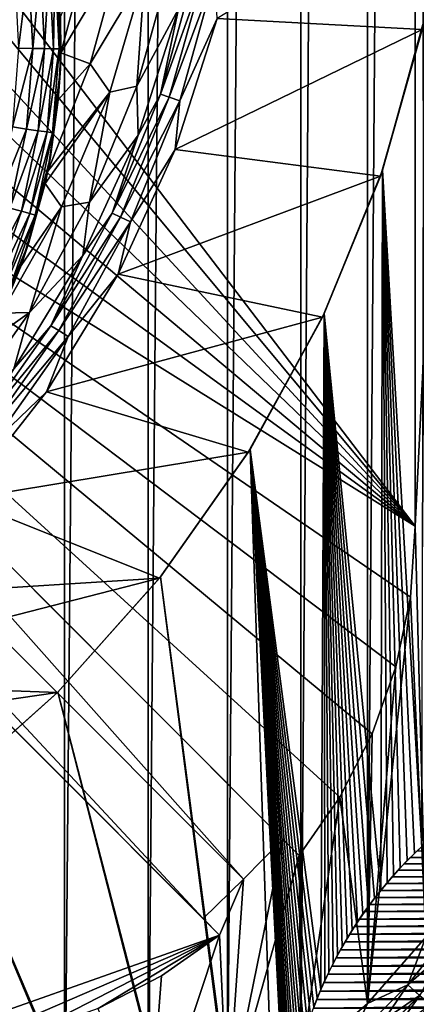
# Model space of a CAD drawing. Header units: metres. Extents: x -205 to 205, y -104 to 104.
# Tile 295 of 656: x -74.69 to -69.4, y -60.94 to -47.81. Entities that reach past the tile are written whole.
import ezdxf

# ---------------------------------------------------------------- set-up
doc = ezdxf.new("R2010")
doc.units = ezdxf.units.M
doc.layers.add('solid_01_2-CONSUMER_EHM_BOX_SW0001', color=7, linetype='CONTINUOUS')

msp = doc.modelspace()

# ---------------------------------------------------------------- linework, layer by layer
at = {"layer": 'solid_01_2-CONSUMER_EHM_BOX_SW0001'}
for points in [[(-200.010849, -74.958488), (-200.010773, 75.041512), (-0.010778, 75.04142)], [(-0.010849, -74.95858), (-200.010849, -74.958488), (-0.010778, 75.04142)], [(-75.250656, -63.485584, 75), (-74.082008, 63.333099, 75), (-75.237, 63.561695, 75)], [(-75.250656, -63.485584, 75), (-74.095612, -63.257236, 75), (-74.082008, 63.333099, 75)], [(-74.095612, -63.257236, 75), (-72.963776, 62.954468, 75), (-74.082008, 63.333099, 75)], [(-74.095612, -63.257236, 75), (-72.977303, -62.878845, 75), (-72.963776, 62.954468, 75)], [(-72.977303, -62.878845, 75), (-71.906097, 62.433506, 75), (-72.963776, 62.954468, 75)], [(-72.977303, -62.878845, 75), (-71.91951, -62.358109, 75), (-71.906097, 62.433506, 75)], [(-71.91951, -62.358109, 75), (-70.92572, 61.778858, 75), (-71.906097, 62.433506, 75)], [(-71.91951, -62.358109, 75), (-70.938995, -61.703674, 75), (-70.92572, 61.778858, 75)], [(-70.938995, -61.703674, 75), (-70.038704, 61.001064, 75), (-70.92572, 61.778858, 75)], [(-70.938995, -61.703674, 75), (-70.051804, -60.926071, 75), (-70.038704, 61.001064, 75)], [(-70.051804, -60.926071, 75), (-69.493141, 14.287043, 75), (-70.038704, 61.001064, 75)], [(-70.051804, -60.926071, 75), (-69.273949, -60.039104, 75), (-69.493141, 14.287043, 75)], [(-69.273949, -60.039104, 75), (-69.361191, 11.669121, 75), (-69.493141, 14.287043, 75)], [(-67.409035, -13.862173, 69), (-69.414856, -54.562202, 69), (-69.412422, -37.562202, 69)], [(-67.409035, -13.862173, 69), (-69.273949, -60.039108, 69), (-69.414856, -54.562202, 69)], [(-82.491119, -38.872196, 72), (-82.412422, -37.560341, 72), (-69.414856, -54.562202, 72)], [(-82.412422, -37.560341, 72), (-69.412422, -37.562202, 72), (-69.414856, -54.562202, 72)], [(-69.414856, -54.562202, 69), (-69.412422, -37.562202, 72), (-69.412422, -37.562202, 69)], [(-69.414856, -54.562202, 69), (-69.414856, -54.562202, 72), (-69.412422, -37.562202, 72)], [(-82.725563, -40.16473, 72), (-82.491119, -38.872196, 72), (-69.414856, -54.562202, 72)], [(-83.112625, -41.42065, 72), (-82.725563, -40.16473, 72), (-69.414856, -54.562202, 72)], [(-83.646706, -42.621449, 72), (-83.112625, -41.42065, 72), (-69.414856, -54.562202, 72)], [(-84.319855, -43.749496, 72), (-83.646706, -42.621449, 72), (-69.414856, -54.562202, 72)], [(-84.319855, -43.749496, 72), (-69.414856, -54.562202, 72), (-85.123055, -44.789696, 72)], [(-86.660248, -44.31287, 63.120499), (-72.24424, -59.793827, 69), (-81.338455, -50.697006, 65.42598)], [(-86.660248, -44.31287, 63.120499), (-71.707352, -59.27005, 69), (-72.24424, -59.793827, 69)], [(-86.660248, -44.31287, 63.120499), (-80.223465, -49.690689, 65.447258), (-71.707352, -59.27005, 69)], [(-69.479279, -55.508713, 72), (-85.123055, -44.789696, 72), (-69.414856, -54.562202, 72)], [(-70.420128, -58.175507, 72), (-70.963898, -58.952904, 72), (-85.123055, -44.789696, 72)], [(-85.123055, -44.789696, 69.5), (-85.123055, -44.789696, 72), (-70.963898, -58.952904, 72)], [(-69.986725, -57.332314, 72), (-70.420128, -58.175507, 72), (-85.123055, -44.789696, 72)], [(-69.670921, -56.437199, 72), (-69.986725, -57.332314, 72), (-85.123055, -44.789696, 72)], [(-69.479279, -55.508713, 72), (-69.670921, -56.437199, 72), (-85.123055, -44.789696, 72)], [(-80.223465, -49.690689, 65.447258), (-85.123055, -44.789696, 69.5), (-70.963898, -58.952904, 72)], [(-76.415863, -61.561199, 72), (-86.183868, -45.850204, 72), (-72.024712, -60.013412, 72)], [(-72.024712, -60.013412, 69), (-72.024712, -60.013412, 72), (-86.183868, -45.850204, 72)], [(-81.338455, -50.697006, 65.42598), (-72.24424, -59.793827, 69), (-86.183868, -45.850204, 72)], [(-72.024712, -60.013412, 69), (-86.183868, -45.850204, 72), (-72.24424, -59.793827, 69)], [(-68.986992, -45.926579, 1.571667), (-72.057396, -47.795048, 1.571667), (-69.321632, -47.941845, 1.571667)], [(-74.148254, -47.767311, 3.379391), (-74.144295, -48.253464, 3.325749), (-73.729187, -46.712257, 3.325905)], [(-73.729187, -46.712257, 3.325905), (-74.144295, -48.253464, 3.325749), (-73.343399, -46.91251, 3.113388)], [(-74.144295, -48.253464, 3.325749), (-73.7519, -48.399883, 3.113388), (-73.343399, -46.91251, 3.113388)], [(-73.343399, -46.91251, 3.113388), (-73.7519, -48.399883, 3.113388), (-73.0233, -47.184753, 2.826262)], [(-74.416855, -47.102428, 13.123123), (-74.574257, -47.120609, 13.281679), (-74.519745, -48.195766, 13.281711)], [(-74.361313, -48.197926, 13.123163), (-74.416855, -47.102428, 13.123123), (-74.519745, -48.195766, 13.281711)], [(-74.2985, -47.088753, 12.933259), (-74.416855, -47.102428, 13.123123), (-74.361313, -48.197926, 13.123163)], [(-74.242165, -48.199551, 12.933305), (-74.2985, -47.088753, 12.933259), (-74.361313, -48.197926, 13.123163)], [(-74.242165, -48.199551, 12.933305), (-74.225128, -47.080276, 12.721626), (-74.2985, -47.088753, 12.933259)], [(-74.242165, -48.199551, 12.933305), (-74.168297, -48.200558, 12.721676), (-74.225128, -47.080276, 12.721626)], [(-74.178429, -47.290707, 12.5), (-74.225128, -47.080276, 12.721626), (-74.168297, -48.200558, 12.721676)], [(-73.130844, -48.696159, 2.474663), (-72.681648, -47.084831, 2.474663), (-73.0233, -47.184753, 2.826262)], [(-72.572868, -47.665588, 2.071429), (-72.681648, -47.084831, 2.474663), (-73.130844, -48.696159, 2.474663)], [(-74.574257, -47.120609, 13.281679), (-74.762779, -47.142391, 13.40096), (-74.709511, -48.19318, 13.400982)], [(-74.519745, -48.195766, 13.281711), (-74.574257, -47.120609, 13.281679), (-74.709511, -48.19318, 13.400982)], [(-73.7519, -48.399883, 3.113388), (-73.488785, -48.776608, 2.826262), (-73.0233, -47.184753, 2.826262)], [(-73.130844, -48.696159, 2.474663), (-73.0233, -47.184753, 2.826262), (-73.488785, -48.776608, 2.826262)], [(-72.354065, -47.156303, 1.911131), (-72.572868, -47.665588, 2.071429), (-72.813522, -48.80447, 1.911131)], [(-72.354065, -47.156303, 1.911131), (-72.813522, -48.80447, 1.911131), (-72.233383, -47.182632, 1.771182)], [(-72.813522, -48.80447, 1.911131), (-72.696625, -48.844372, 1.771182), (-72.233383, -47.182632, 1.771182)], [(-72.233383, -47.182632, 1.771182), (-72.696625, -48.844372, 1.771182), (-72.089386, -47.214046, 1.656628)], [(-72.696625, -48.844372, 1.771182), (-72.557152, -48.891979, 1.656628), (-72.089386, -47.214046, 1.656628)], [(-72.057396, -47.795048, 1.571667), (-72.089386, -47.214046, 1.656628), (-72.557152, -48.891979, 1.656628)], [(-74.151184, -48.4688, 12.5), (-74.148254, -47.767311, 3.379391), (-74.178429, -47.290707, 12.5)], [(-74.151184, -48.4688, 12.5), (-74.178429, -47.290707, 12.5), (-74.168297, -48.200558, 12.721676)], [(-74.151184, -48.4688, 12.5), (-74.144295, -48.253464, 3.325749), (-74.148254, -47.767311, 3.379391)], [(-73.113358, -49.349022, 2.071429), (-72.572868, -47.665588, 2.071429), (-73.130844, -48.696159, 2.474663)], [(-72.813522, -48.80447, 1.911131), (-72.572868, -47.665588, 2.071429), (-73.113358, -49.349022, 2.071429)], [(-72.619148, -49.543293, 1.571667), (-72.057396, -47.795048, 1.571667), (-72.557152, -48.891979, 1.656628)], [(-69.321632, -47.941845, 1.571667), (-72.057396, -47.795048, 1.571667), (-72.619148, -49.543293, 1.571667)], [(-69.297356, -47.828552, 1.5), (-69.8508, -49.81665, 1.5), (-69.326637, -58.832188, 1.5)], [(-69.321632, -47.941845, 1.571667), (-69.8508, -49.81665, 1.5), (-69.297356, -47.828552, 1.5)], [(-69.321632, -47.941845, 1.571667), (-72.619148, -49.543293, 1.571667), (-69.878036, -49.896206, 1.571667)], [(-69.321632, -47.941845, 1.571667), (-69.878036, -49.896206, 1.571667), (-69.8508, -49.81665, 1.5)], [(-74.519745, -48.195766, 13.281711), (-74.709511, -48.19318, 13.400982), (-74.791504, -49.242111, 13.401004)], [(-74.60363, -49.269024, 13.281742), (-74.519745, -48.195766, 13.281711), (-74.791504, -49.242111, 13.401004)], [(-74.361313, -48.197926, 13.123163), (-74.519745, -48.195766, 13.281711), (-74.60363, -49.269024, 13.281742)], [(-74.44677, -49.291496, 13.123202), (-74.361313, -48.197926, 13.123163), (-74.60363, -49.269024, 13.281742)], [(-74.242165, -48.199551, 12.933305), (-74.361313, -48.197926, 13.123163), (-74.44677, -49.291496, 13.123202)], [(-74.328812, -49.308395, 12.933351), (-74.242165, -48.199551, 12.933305), (-74.44677, -49.291496, 13.123202)], [(-74.328812, -49.308395, 12.933351), (-74.168297, -48.200558, 12.721676), (-74.242165, -48.199551, 12.933305)], [(-74.328812, -49.308395, 12.933351), (-74.255676, -49.318871, 12.721725), (-74.168297, -48.200558, 12.721676)], [(-74.151184, -48.4688, 12.5), (-74.168297, -48.200558, 12.721676), (-74.255676, -49.318871, 12.721725)], [(-74.144295, -48.253464, 3.325749), (-74.17907, -48.879528, 3.247192), (-73.7519, -48.399883, 3.113388)], [(-74.151184, -48.4688, 12.5), (-74.17907, -48.879528, 3.247192), (-74.144295, -48.253464, 3.325749)], [(-73.7519, -48.399883, 3.113388), (-74.318901, -49.829182, 3.112792), (-73.488785, -48.776608, 2.826262)], [(-74.17907, -48.879528, 3.247192), (-74.318901, -49.829182, 3.112792), (-73.7519, -48.399883, 3.113388)], [(-74.282486, -49.63987, 12.5), (-74.17907, -48.879528, 3.247192), (-74.151184, -48.4688, 12.5)], [(-74.282486, -49.63987, 12.5), (-74.151184, -48.4688, 12.5), (-74.255676, -49.318871, 12.721725)], [(-74.35479, -49.996815, 3.08778), (-74.134773, -50.304146, 2.826262), (-73.488785, -48.776608, 2.826262)], [(-74.318901, -49.829182, 3.112792), (-74.35479, -49.996815, 3.08778), (-73.488785, -48.776608, 2.826262)], [(-73.760597, -50.245861, 2.474663), (-73.488785, -48.776608, 2.826262), (-74.134773, -50.304146, 2.826262)], [(-73.760597, -50.245861, 2.474663), (-73.130844, -48.696159, 2.474663), (-73.488785, -48.776608, 2.826262)], [(-73.113358, -49.349022, 2.071429), (-73.130844, -48.696159, 2.474663), (-73.760597, -50.245861, 2.474663)], [(-72.813522, -48.80447, 1.911131), (-73.113358, -49.349022, 2.071429), (-73.457672, -50.389603, 1.911131)], [(-72.813522, -48.80447, 1.911131), (-73.457672, -50.389603, 1.911131), (-72.696625, -48.844372, 1.771182)], [(-74.282486, -49.63987, 12.5), (-74.318901, -49.829182, 3.112792), (-74.17907, -48.879528, 3.247192)], [(-73.457672, -50.389603, 1.911131), (-73.346077, -50.442554, 1.771182), (-72.696625, -48.844372, 1.771182)], [(-72.696625, -48.844372, 1.771182), (-73.346077, -50.442554, 1.771182), (-72.557152, -48.891979, 1.656628)], [(-73.346077, -50.442554, 1.771182), (-73.212929, -50.505733, 1.656628), (-72.557152, -48.891979, 1.656628)], [(-72.619148, -49.543293, 1.571667), (-72.557152, -48.891979, 1.656628), (-73.212929, -50.505733, 1.656628)], [(-74.60363, -49.269024, 13.281742), (-74.791504, -49.242111, 13.401004), (-75.007385, -50.271851, 13.401027)], [(-74.824509, -50.322647, 13.281775), (-74.60363, -49.269024, 13.281742), (-75.007385, -50.271851, 13.401027)], [(-74.44677, -49.291496, 13.123202), (-74.60363, -49.269024, 13.281742), (-74.824509, -50.322647, 13.281775)], [(-74.671829, -50.365059, 13.123242), (-74.44677, -49.291496, 13.123202), (-74.824509, -50.322647, 13.281775)], [(-74.328812, -49.308395, 12.933351), (-74.44677, -49.291496, 13.123202), (-74.671829, -50.365059, 13.123242)], [(-74.556999, -50.396954, 12.933396), (-74.328812, -49.308395, 12.933351), (-74.671829, -50.365059, 13.123242)], [(-74.556999, -50.396954, 12.933396), (-74.255676, -49.318871, 12.721725), (-74.328812, -49.308395, 12.933351)], [(-74.556999, -50.396954, 12.933396), (-74.485802, -50.416733, 12.721775), (-74.255676, -49.318871, 12.721725)], [(-74.282486, -49.63987, 12.5), (-74.255676, -49.318871, 12.721725), (-74.485802, -50.416733, 12.721775)], [(-73.84938, -50.956619, 2.071429), (-73.113358, -49.349022, 2.071429), (-73.760597, -50.245861, 2.474663)], [(-73.457672, -50.389603, 1.911131), (-73.113358, -49.349022, 2.071429), (-73.84938, -50.956619, 2.071429)], [(-73.378838, -51.203476, 1.571667), (-72.619148, -49.543293, 1.571667), (-73.212929, -50.505733, 1.656628)], [(-69.878036, -49.896206, 1.571667), (-72.619148, -49.543293, 1.571667), (-73.378838, -51.203476, 1.571667)], [(-80.223465, -49.690689, 65.447258), (-70.963898, -58.952904, 72), (-71.183426, -58.733318, 69)], [(-80.223465, -49.690689, 65.447258), (-71.183426, -58.733318, 69), (-71.707352, -59.27005, 69)], [(-74.569954, -50.782677, 12.5), (-74.318901, -49.829182, 3.112792), (-74.282486, -49.63987, 12.5)], [(-74.569954, -50.782677, 12.5), (-74.282486, -49.63987, 12.5), (-74.485802, -50.416733, 12.721775)], [(-74.569954, -50.782677, 12.5), (-74.35479, -49.996815, 3.08778), (-74.318901, -49.829182, 3.112792)], [(-69.8508, -49.81665, 1.5), (-70.628258, -51.729889, 1.5), (-69.875267, -59.419449, 1.5)], [(-69.878036, -49.896206, 1.571667), (-70.628258, -51.729889, 1.5), (-69.8508, -49.81665, 1.5)], [(-69.8508, -49.81665, 1.5), (-69.875267, -59.419449, 1.5), (-69.790703, -59.317566, 1.5)], [(-69.8508, -49.81665, 1.5), (-69.424866, -58.92532, 1.5), (-69.326637, -58.832188, 1.5)], [(-69.8508, -49.81665, 1.5), (-69.520409, -59.020645, 1.5), (-69.424866, -58.92532, 1.5)], [(-69.8508, -49.81665, 1.5), (-69.613251, -59.117943, 1.5), (-69.520409, -59.020645, 1.5)], [(-69.8508, -49.81665, 1.5), (-69.703354, -59.216988, 1.5), (-69.613251, -59.117943, 1.5)], [(-69.8508, -49.81665, 1.5), (-69.790703, -59.317566, 1.5), (-69.703354, -59.216988, 1.5)], [(-74.35479, -49.996815, 3.08778), (-74.67466, -51.086224, 2.921124), (-74.134773, -50.304146, 2.826262)], [(-74.569954, -50.782677, 12.5), (-74.67466, -51.086224, 2.921124), (-74.35479, -49.996815, 3.08778)], [(-69.878036, -49.896206, 1.571667), (-73.378838, -51.203476, 1.571667), (-70.651337, -51.778118, 1.571667)], [(-69.878036, -49.896206, 1.571667), (-70.651337, -51.778118, 1.571667), (-70.628258, -51.729889, 1.5)], [(-74.562721, -51.713776, 2.474663), (-73.760597, -50.245861, 2.474663), (-74.134773, -50.304146, 2.826262)], [(-73.84938, -50.956619, 2.071429), (-73.760597, -50.245861, 2.474663), (-74.562721, -51.713776, 2.474663)], [(-74.671829, -50.365059, 13.123242), (-74.824509, -50.322647, 13.281775), (-75.178741, -51.339218, 13.281806)], [(-75.032753, -51.400871, 13.123282), (-74.671829, -50.365059, 13.123242), (-75.178741, -51.339218, 13.281806)], [(-74.556999, -50.396954, 12.933396), (-74.671829, -50.365059, 13.123242), (-75.032753, -51.400871, 13.123282)], [(-74.922958, -51.447239, 12.933442), (-74.556999, -50.396954, 12.933396), (-75.032753, -51.400871, 13.123282)], [(-74.562721, -51.713776, 2.474663), (-74.134773, -50.304146, 2.826262), (-74.937164, -51.724857, 2.82534)], [(-74.67466, -51.086224, 2.921124), (-74.937164, -51.724857, 2.82534), (-74.134773, -50.304146, 2.826262)], [(-74.922958, -51.447239, 12.933442), (-74.485802, -50.416733, 12.721775), (-74.556999, -50.396954, 12.933396)], [(-73.457672, -50.389603, 1.911131), (-73.84938, -50.956619, 2.071429), (-74.278137, -51.891071, 1.911131)], [(-73.457672, -50.389603, 1.911131), (-74.278137, -51.891071, 1.911131), (-73.346077, -50.442554, 1.771182)], [(-74.922958, -51.447239, 12.933442), (-74.854874, -51.475994, 12.721825), (-74.485802, -50.416733, 12.721775)], [(-74.569954, -50.782677, 12.5), (-74.485802, -50.416733, 12.721775), (-74.854874, -51.475994, 12.721825)], [(-74.278137, -51.891071, 1.911131), (-74.173294, -51.956387, 1.771182), (-73.346077, -50.442554, 1.771182)], [(-73.346077, -50.442554, 1.771182), (-74.173294, -51.956387, 1.771182), (-73.212929, -50.505733, 1.656628)], [(-74.173294, -51.956387, 1.771182), (-74.04821, -52.034317, 1.656628), (-73.212929, -50.505733, 1.656628)], [(-73.378838, -51.203476, 1.571667), (-73.212929, -50.505733, 1.656628), (-74.04821, -52.034317, 1.656628)], [(-75.008369, -51.876492, 12.5), (-74.67466, -51.086224, 2.921124), (-74.569954, -50.782677, 12.5)], [(-75.008369, -51.876492, 12.5), (-74.569954, -50.782677, 12.5), (-74.854874, -51.475994, 12.721825)], [(-74.770561, -52.465759, 2.071429), (-73.84938, -50.956619, 2.071429), (-74.562721, -51.713776, 2.474663)], [(-74.278137, -51.891071, 1.911131), (-73.84938, -50.956619, 2.071429), (-74.770561, -52.465759, 2.071429)], [(-75.008369, -51.876492, 12.5), (-74.937164, -51.724857, 2.82534), (-74.67466, -51.086224, 2.921124)], [(-74.335983, -52.771114, 1.571667), (-73.378838, -51.203476, 1.571667), (-74.04821, -52.034317, 1.656628)], [(-70.651337, -51.778118, 1.571667), (-73.378838, -51.203476, 1.571667), (-74.335983, -52.771114, 1.571667)], [(-75.526779, -53.080799, 2.474663), (-74.562721, -51.713776, 2.474663), (-75.126839, -52.11338, 2.770169)], [(-74.770561, -52.465759, 2.071429), (-74.562721, -51.713776, 2.474663), (-75.526779, -53.080799, 2.474663)], [(-74.562721, -51.713776, 2.474663), (-74.937164, -51.724857, 2.82534), (-75.126839, -52.11338, 2.770169)], [(-70.651337, -51.778118, 1.571667), (-74.335983, -52.771114, 1.571667), (-71.643471, -53.577526, 1.571667)], [(-70.651337, -51.778118, 1.571667), (-71.643471, -53.577526, 1.571667), (-71.618385, -53.540554, 1.5)], [(-70.628258, -51.729889, 1.5), (-71.618385, -53.540554, 1.5), (-70.672844, -60.739025, 1.5)], [(-70.651337, -51.778118, 1.571667), (-71.618385, -53.540554, 1.5), (-70.628258, -51.729889, 1.5)], [(-70.628258, -51.729889, 1.5), (-70.672844, -60.739025, 1.5), (-70.6213, -60.623131, 1.5)], [(-70.628258, -51.729889, 1.5), (-69.957024, -59.522427, 1.5), (-69.875267, -59.419449, 1.5)], [(-70.628258, -51.729889, 1.5), (-70.03595, -59.626312, 1.5), (-69.957024, -59.522427, 1.5)], [(-70.628258, -51.729889, 1.5), (-70.112038, -59.731693, 1.5), (-70.03595, -59.626312, 1.5)], [(-70.628258, -51.729889, 1.5), (-70.18531, -59.838711, 1.5), (-70.112038, -59.731693, 1.5)], [(-70.628258, -51.729889, 1.5), (-70.255798, -59.947239, 1.5), (-70.18531, -59.838711, 1.5)], [(-70.628258, -51.729889, 1.5), (-70.323517, -60.057156, 1.5), (-70.255798, -59.947239, 1.5)], [(-70.628258, -51.729889, 1.5), (-70.388481, -60.168331, 1.5), (-70.323517, -60.057156, 1.5)], [(-70.628258, -51.729889, 1.5), (-70.450722, -60.28064, 1.5), (-70.388481, -60.168331, 1.5)], [(-70.628258, -51.729889, 1.5), (-70.510262, -60.393963, 1.5), (-70.450722, -60.28064, 1.5)], [(-70.628258, -51.729889, 1.5), (-70.567108, -60.508167, 1.5), (-70.510262, -60.393963, 1.5)], [(-70.628258, -51.729889, 1.5), (-70.6213, -60.623131, 1.5), (-70.567108, -60.508167, 1.5)], [(-74.278137, -51.891071, 1.911131), (-74.770561, -52.465759, 2.071429), (-75.264236, -53.289349, 1.911131)], [(-74.278137, -51.891071, 1.911131), (-75.264236, -53.289349, 1.911131), (-74.173294, -51.956387, 1.771182)], [(-75.264236, -53.289349, 1.911131), (-75.167511, -53.36618, 1.771182), (-74.173294, -51.956387, 1.771182)], [(-74.173294, -51.956387, 1.771182), (-75.167511, -53.36618, 1.771182), (-74.04821, -52.034317, 1.656628)], [(-75.167511, -53.36618, 1.771182), (-75.052109, -53.457848, 1.656628), (-74.04821, -52.034317, 1.656628)], [(-74.335983, -52.771114, 1.571667), (-74.04821, -52.034317, 1.656628), (-75.052109, -53.457848, 1.656628)], [(-75.46476, -54.205738, 1.571667), (-74.335983, -52.771114, 1.571667), (-75.052109, -53.457848, 1.656628)], [(-71.643471, -53.577526, 1.571667), (-74.335983, -52.771114, 1.571667), (-75.46476, -54.205738, 1.571667)], [(-71.618385, -53.540554, 1.5), (-72.813301, -55.236862, 1.5), (-71.128418, -68.087036, 1.5)], [(-71.643471, -53.577526, 1.571667), (-72.813301, -55.236862, 1.5), (-71.618385, -53.540554, 1.5)], [(-71.618385, -53.540554, 1.5), (-71.128418, -68.087036, 1.5), (-71.130287, -67.958549, 1.5)], [(-71.618385, -53.540554, 1.5), (-71.130287, -67.958549, 1.5), (-71.130287, -62.958546, 1.5)], [(-71.618385, -53.540554, 1.5), (-70.721741, -60.856216, 1.5), (-70.672844, -60.739025, 1.5)], [(-71.618385, -53.540554, 1.5), (-70.767967, -60.97459, 1.5), (-70.721741, -60.856216, 1.5)], [(-71.618385, -53.540554, 1.5), (-70.811501, -61.094009, 1.5), (-70.767967, -60.97459, 1.5)], [(-71.618385, -53.540554, 1.5), (-70.852303, -61.214344, 1.5), (-70.811501, -61.094009, 1.5)], [(-71.618385, -53.540554, 1.5), (-70.890358, -61.335468, 1.5), (-70.852303, -61.214344, 1.5)], [(-71.618385, -53.540554, 1.5), (-70.925636, -61.457241, 1.5), (-70.890358, -61.335468, 1.5)], [(-71.618385, -53.540554, 1.5), (-70.958115, -61.579544, 1.5), (-70.925636, -61.457241, 1.5)], [(-71.618385, -53.540554, 1.5), (-70.987762, -61.702236, 1.5), (-70.958115, -61.579544, 1.5)], [(-71.618385, -53.540554, 1.5), (-71.014565, -61.82523, 1.5), (-70.987762, -61.702236, 1.5)], [(-71.618385, -53.540554, 1.5), (-71.038567, -61.948761, 1.5), (-71.014565, -61.82523, 1.5)], [(-71.618385, -53.540554, 1.5), (-71.059792, -62.072887, 1.5), (-71.038567, -61.948761, 1.5)], [(-71.618385, -53.540554, 1.5), (-71.078217, -62.197617, 1.5), (-71.059792, -62.072887, 1.5)], [(-71.618385, -53.540554, 1.5), (-71.093864, -62.322941, 1.5), (-71.078217, -62.197617, 1.5)], [(-71.618385, -53.540554, 1.5), (-71.10672, -62.448864, 1.5), (-71.093864, -62.322941, 1.5)], [(-71.618385, -53.540554, 1.5), (-71.116798, -62.575386, 1.5), (-71.10672, -62.448864, 1.5)], [(-71.618385, -53.540554, 1.5), (-71.124077, -62.702507, 1.5), (-71.116798, -62.575386, 1.5)], [(-71.618385, -53.540554, 1.5), (-71.128578, -62.830227, 1.5), (-71.124077, -62.702507, 1.5)], [(-71.618385, -53.540554, 1.5), (-71.130287, -62.958546, 1.5), (-71.128578, -62.830227, 1.5)], [(-71.643471, -53.577526, 1.571667), (-75.46476, -54.205738, 1.571667), (-72.829651, -55.25766, 1.571667)], [(-71.643471, -53.577526, 1.571667), (-72.829651, -55.25766, 1.571667), (-72.813301, -55.236862, 1.5)], [(-72.829651, -55.25766, 1.571667), (-75.46476, -54.205738, 1.571667), (-76.763649, -55.50462, 1.571667)], [(-69.479279, -55.508713, 69), (-69.414856, -54.562202, 72), (-69.414856, -54.562202, 69)], [(-69.479279, -55.508713, 69), (-69.479279, -55.508713, 72), (-69.414856, -54.562202, 72)], [(-69.479279, -55.508713, 69), (-69.414856, -54.562202, 69), (-69.273949, -60.039108, 69)], [(-72.813301, -55.236862, 1.5), (-74.185364, -56.775719, 1.5), (-71.077972, -68.719254, 1.5)], [(-72.829651, -55.25766, 1.571667), (-74.185364, -56.775719, 1.5), (-72.813301, -55.236862, 1.5)], [(-72.813301, -55.236862, 1.5), (-71.12381, -68.214851, 1.5), (-71.128418, -68.087036, 1.5)], [(-72.813301, -55.236862, 1.5), (-71.116455, -68.341972, 1.5), (-71.12381, -68.214851, 1.5)], [(-72.813301, -55.236862, 1.5), (-71.106369, -68.468422, 1.5), (-71.116455, -68.341972, 1.5)], [(-72.813301, -55.236862, 1.5), (-71.093536, -68.594177, 1.5), (-71.106369, -68.468422, 1.5)], [(-72.813301, -55.236862, 1.5), (-71.077972, -68.719254, 1.5), (-71.093536, -68.594177, 1.5)], [(-72.829651, -55.25766, 1.571667), (-76.763649, -55.50462, 1.571667), (-78.198273, -56.633396, 1.571667)], [(-72.829651, -55.25766, 1.571667), (-78.198273, -56.633396, 1.571667), (-74.189362, -56.780025, 1.571667)], [(-72.829651, -55.25766, 1.571667), (-74.189362, -56.780025, 1.571667), (-74.185364, -56.775719, 1.5)], [(-69.479279, -55.508713, 69), (-69.273949, -60.039108, 69), (-70.051811, -60.926071, 69)], [(-69.670921, -56.437199, 69), (-69.479279, -55.508713, 69), (-70.051811, -60.926071, 69)], [(-69.670921, -56.437199, 69), (-69.670921, -56.437199, 72), (-69.479279, -55.508713, 72)], [(-69.670921, -56.437199, 69), (-69.479279, -55.508713, 72), (-69.479279, -55.508713, 69)], [(-69.986725, -57.332314, 69), (-69.670921, -56.437199, 69), (-70.051811, -60.926071, 69)], [(-69.986725, -57.332314, 69), (-69.986725, -57.332314, 72), (-69.670921, -56.437199, 72)], [(-69.986725, -57.332314, 69), (-69.670921, -56.437199, 72), (-69.670921, -56.437199, 69)], [(-74.189362, -56.780025, 1.571667), (-78.198273, -56.633396, 1.571667), (-79.765907, -57.590546, 1.571667)], [(-74.189362, -56.780025, 1.571667), (-79.765907, -57.590546, 1.571667), (-75.711731, -58.139732, 1.571667)], [(-74.185364, -56.775719, 1.5), (-75.72345, -58.148865, 1.5), (-70.958923, -69.334755, 1.5)], [(-75.711731, -58.139732, 1.571667), (-75.72345, -58.148865, 1.5), (-74.185364, -56.775719, 1.5)], [(-74.189362, -56.780025, 1.571667), (-75.711731, -58.139732, 1.571667), (-74.185364, -56.775719, 1.5)], [(-74.185364, -56.775719, 1.5), (-71.059662, -68.843651, 1.5), (-71.077972, -68.719254, 1.5)], [(-74.185364, -56.775719, 1.5), (-71.038612, -68.967361, 1.5), (-71.059662, -68.843651, 1.5)], [(-74.185364, -56.775719, 1.5), (-71.014832, -69.090385, 1.5), (-71.038612, -68.967361, 1.5)], [(-74.185364, -56.775719, 1.5), (-70.988289, -69.212784, 1.5), (-71.014832, -69.090385, 1.5)], [(-74.185364, -56.775719, 1.5), (-70.958923, -69.334755, 1.5), (-70.988289, -69.212784, 1.5)], [(-70.420128, -58.175507, 69), (-70.420128, -58.175507, 72), (-69.986725, -57.332314, 72)], [(-70.420128, -58.175507, 69), (-69.986725, -57.332314, 72), (-69.986725, -57.332314, 69)], [(-70.420128, -58.175507, 69), (-69.986725, -57.332314, 69), (-70.051811, -60.926071, 69)], [(-75.72345, -58.148865, 1.5), (-77.419487, -59.345146, 1.5), (-70.677116, -70.16806, 1.5)], [(-75.72345, -58.148865, 1.5), (-70.926765, -69.456207, 1.5), (-70.958923, -69.334755, 1.5)], [(-75.72345, -58.148865, 1.5), (-70.891853, -69.577049, 1.5), (-70.926765, -69.456207, 1.5)], [(-75.72345, -58.148865, 1.5), (-70.854218, -69.697151, 1.5), (-70.891853, -69.577049, 1.5)], [(-75.72345, -58.148865, 1.5), (-70.813889, -69.816422, 1.5), (-70.854218, -69.697151, 1.5)], [(-75.72345, -58.148865, 1.5), (-70.770905, -69.934731, 1.5), (-70.813889, -69.816422, 1.5)], [(-75.72345, -58.148865, 1.5), (-70.725304, -70.051987, 1.5), (-70.770905, -69.934731, 1.5)], [(-75.72345, -58.148865, 1.5), (-70.677116, -70.16806, 1.5), (-70.725304, -70.051987, 1.5)], [(-70.963898, -58.952904, 69), (-70.963898, -58.952904, 72), (-70.420128, -58.175507, 72)], [(-70.963898, -58.952904, 69), (-70.420128, -58.175507, 72), (-70.420128, -58.175507, 69)], [(-70.963898, -58.952904, 69), (-70.420128, -58.175507, 69), (-70.938995, -61.703674, 69)], [(-70.420128, -58.175507, 69), (-70.051811, -60.926071, 69), (-70.938995, -61.703674, 69)], [(-71.183426, -58.733318, 69), (-70.963898, -58.952904, 69), (-71.91951, -62.358112, 69)], [(-71.707352, -59.27005, 69), (-71.183426, -58.733318, 69), (-71.91951, -62.358112, 69)], [(-71.183426, -58.733318, 69), (-70.963898, -58.952904, 72), (-70.963898, -58.952904, 69)], [(-69.477203, -58.977955, 1.571667), (-69.424866, -58.92532, 1.5), (-69.520409, -59.020645, 1.5)], [(-69.477203, -58.977955, 1.571667), (-69.392052, -58.895153, 1.571667), (-69.424866, -58.92532, 1.5)], [(-69.477203, -58.977955, 1.571667), (-61.629635, -58.895157, 1.571667), (-69.392052, -58.895153, 1.571667)], [(-69.477203, -58.977955, 1.571667), (-61.544483, -58.977959, 1.571667), (-61.629635, -58.895157, 1.571667)], [(-69.392052, -58.895153, 1.571667), (-69.326637, -58.832188, 1.5), (-69.424866, -58.92532, 1.5)], [(-70.963898, -58.952904, 69), (-70.938995, -61.703674, 69), (-71.91951, -62.358112, 69)], [(-69.560654, -59.062572, 1.571667), (-69.520409, -59.020645, 1.5), (-69.613251, -59.117943, 1.5)], [(-69.560654, -59.062572, 1.571667), (-69.477203, -58.977955, 1.571667), (-69.520409, -59.020645, 1.5)], [(-69.560654, -59.062572, 1.571667), (-61.544483, -58.977959, 1.571667), (-69.477203, -58.977955, 1.571667)], [(-69.560654, -59.062572, 1.571667), (-61.461029, -59.062576, 1.571667), (-61.544483, -58.977959, 1.571667)], [(-69.722008, -59.23698, 1.571667), (-69.642288, -59.148937, 1.571667), (-69.703354, -59.216988, 1.5)], [(-69.722008, -59.23698, 1.571667), (-61.379391, -59.148941, 1.571667), (-69.642288, -59.148937, 1.571667)], [(-69.722008, -59.23698, 1.571667), (-61.299675, -59.236984, 1.571667), (-61.379391, -59.148941, 1.571667)], [(-69.642288, -59.148937, 1.571667), (-69.613251, -59.117943, 1.5), (-69.703354, -59.216988, 1.5)], [(-69.642288, -59.148937, 1.571667), (-69.560654, -59.062572, 1.571667), (-69.613251, -59.117943, 1.5)], [(-69.642288, -59.148937, 1.571667), (-61.461029, -59.062576, 1.571667), (-69.560654, -59.062572, 1.571667)], [(-69.642288, -59.148937, 1.571667), (-61.379391, -59.148941, 1.571667), (-61.461029, -59.062576, 1.571667)], [(-71.707352, -59.27005, 69), (-72.024712, -60.013412, 69), (-72.24424, -59.793827, 69)], [(-71.707352, -59.27005, 69), (-71.91951, -62.358112, 69), (-72.024712, -60.013412, 69)], [(-69.79969, -59.326633, 1.571667), (-69.790703, -59.317566, 1.5), (-69.875267, -59.419449, 1.5)], [(-69.79969, -59.326633, 1.571667), (-69.722008, -59.23698, 1.571667), (-69.790703, -59.317566, 1.5)], [(-69.79969, -59.326633, 1.571667), (-61.299675, -59.236984, 1.571667), (-69.722008, -59.23698, 1.571667)], [(-69.79969, -59.326633, 1.571667), (-61.221992, -59.326637, 1.571667), (-61.299675, -59.236984, 1.571667)], [(-69.722008, -59.23698, 1.571667), (-69.703354, -59.216988, 1.5), (-69.790703, -59.317566, 1.5)], [(-77.419487, -59.345146, 1.5), (-79.229797, -60.336548, 1.5), (-70.266968, -70.951881, 1.5)], [(-77.419487, -59.345146, 1.5), (-70.626381, -70.282867, 1.5), (-70.677116, -70.16806, 1.5)], [(-77.419487, -59.345146, 1.5), (-70.573051, -70.396736, 1.5), (-70.626381, -70.282867, 1.5)], [(-77.419487, -59.345146, 1.5), (-70.51709, -70.509827, 1.5), (-70.573051, -70.396736, 1.5)], [(-77.419487, -59.345146, 1.5), (-70.458504, -70.622009, 1.5), (-70.51709, -70.509827, 1.5)], [(-77.419487, -59.345146, 1.5), (-70.397285, -70.73317, 1.5), (-70.458504, -70.622009, 1.5)], [(-77.419487, -59.345146, 1.5), (-70.333443, -70.843163, 1.5), (-70.397285, -70.73317, 1.5)], [(-77.419487, -59.345146, 1.5), (-70.266968, -70.951881, 1.5), (-70.333443, -70.843163, 1.5)], [(-69.948517, -59.510494, 1.571667), (-69.875267, -59.419449, 1.5), (-69.957024, -59.522427, 1.5)], [(-69.948517, -59.510494, 1.571667), (-69.875229, -59.417828, 1.571667), (-69.875267, -59.419449, 1.5)], [(-69.948517, -59.510494, 1.571667), (-61.146454, -59.417831, 1.571667), (-69.875229, -59.417828, 1.571667)], [(-69.948517, -59.510494, 1.571667), (-61.07317, -59.510498, 1.571667), (-61.146454, -59.417831, 1.571667)], [(-69.875229, -59.417828, 1.571667), (-69.79969, -59.326633, 1.571667), (-69.875267, -59.419449, 1.5)], [(-69.875229, -59.417828, 1.571667), (-61.221992, -59.326637, 1.571667), (-69.79969, -59.326633, 1.571667)], [(-69.875229, -59.417828, 1.571667), (-61.146454, -59.417831, 1.571667), (-61.221992, -59.326637, 1.571667)], [(-70.019516, -59.604637, 1.571667), (-69.957024, -59.522427, 1.5), (-70.03595, -59.626312, 1.5)], [(-70.019516, -59.604637, 1.571667), (-69.948517, -59.510494, 1.571667), (-69.957024, -59.522427, 1.5)], [(-70.019516, -59.604637, 1.571667), (-61.07317, -59.510498, 1.571667), (-69.948517, -59.510494, 1.571667)], [(-70.019516, -59.604637, 1.571667), (-61.002167, -59.604641, 1.571667), (-61.07317, -59.510498, 1.571667)], [(-70.156906, -59.79903, 1.571667), (-70.088951, -59.700798, 1.571667), (-70.112038, -59.731693, 1.5)], [(-70.156906, -59.79903, 1.571667), (-60.932728, -59.700802, 1.571667), (-70.088951, -59.700798, 1.571667)], [(-70.156906, -59.79903, 1.571667), (-60.864777, -59.799034, 1.571667), (-60.932728, -59.700802, 1.571667)], [(-70.088951, -59.700798, 1.571667), (-70.03595, -59.626312, 1.5), (-70.112038, -59.731693, 1.5)], [(-70.088951, -59.700798, 1.571667), (-70.019516, -59.604637, 1.571667), (-70.03595, -59.626312, 1.5)], [(-70.088951, -59.700798, 1.571667), (-61.002167, -59.604641, 1.571667), (-70.019516, -59.604637, 1.571667)], [(-70.088951, -59.700798, 1.571667), (-60.932728, -59.700802, 1.571667), (-61.002167, -59.604641, 1.571667)], [(-70.223259, -59.899227, 1.571667), (-70.18531, -59.838711, 1.5), (-70.255798, -59.947239, 1.5)], [(-70.223259, -59.899227, 1.571667), (-70.156906, -59.79903, 1.571667), (-70.18531, -59.838711, 1.5)], [(-70.223259, -59.899227, 1.571667), (-60.864777, -59.799034, 1.571667), (-70.156906, -59.79903, 1.571667)], [(-70.223259, -59.899227, 1.571667), (-60.798428, -59.899231, 1.571667), (-60.864777, -59.799034, 1.571667)], [(-70.156906, -59.79903, 1.571667), (-70.112038, -59.731693, 1.5), (-70.18531, -59.838711, 1.5)], [(-68.826523, -59.800652, 74.975174), (-69.273949, -60.039104, 75), (-69.513397, -60.677124, 74.975174)], [(-68.826523, -59.800652, 74.975174), (-69.513397, -60.677124, 74.975174), (-68.652359, -59.920906, 74.90136)], [(-68.825623, -59.801273, 69.02507), (-69.512581, -60.677849, 69.02507), (-69.273949, -60.039108, 69)], [(-69.35424, -60.818165, 69.099129), (-69.512581, -60.677849, 69.02507), (-68.825623, -59.801273, 69.02507)], [(-70.287895, -60.001282, 1.571667), (-70.255798, -59.947239, 1.5), (-70.323517, -60.057156, 1.5)], [(-70.287895, -60.001282, 1.571667), (-70.223259, -59.899227, 1.571667), (-70.255798, -59.947239, 1.5)], [(-70.287895, -60.001282, 1.571667), (-60.798428, -59.899231, 1.571667), (-70.223259, -59.899227, 1.571667)], [(-70.287895, -60.001282, 1.571667), (-60.733791, -60.001286, 1.571667), (-60.798428, -59.899231, 1.571667)], [(-69.513397, -60.677124, 74.975174), (-69.354996, -60.817497, 74.90136), (-68.652359, -59.920906, 74.90136)], [(-75.46933, -61.497047, 72), (-76.415863, -61.561199, 72), (-72.024712, -60.013412, 72)], [(-74.540787, -61.305668, 72), (-75.46933, -61.497047, 72), (-72.024712, -60.013412, 72)], [(-73.645584, -60.990128, 72), (-74.540787, -61.305668, 72), (-72.024712, -60.013412, 72)], [(-72.802269, -60.556965, 72), (-73.645584, -60.990128, 72), (-72.024712, -60.013412, 72)], [(-71.91951, -62.358112, 69), (-72.977303, -62.878845, 69), (-72.024712, -60.013412, 69)], [(-72.802269, -60.556965, 69), (-72.024712, -60.013412, 69), (-72.977303, -62.878845, 69)], [(-72.802269, -60.556965, 69), (-72.802269, -60.556965, 72), (-72.024712, -60.013412, 72)], [(-72.802269, -60.556965, 69), (-72.024712, -60.013412, 72), (-72.024712, -60.013412, 69)], [(-70.411552, -60.210541, 1.571667), (-70.3507, -60.105087, 1.571667), (-70.388481, -60.168331, 1.5)], [(-70.411552, -60.210541, 1.571667), (-60.670986, -60.105095, 1.571667), (-70.3507, -60.105087, 1.571667)], [(-70.411552, -60.210541, 1.571667), (-60.61013, -60.210545, 1.571667), (-60.670986, -60.105095, 1.571667)], [(-70.3507, -60.105087, 1.571667), (-70.323517, -60.057156, 1.5), (-70.388481, -60.168331, 1.5)], [(-70.3507, -60.105087, 1.571667), (-70.287895, -60.001282, 1.571667), (-70.323517, -60.057156, 1.5)], [(-70.3507, -60.105087, 1.571667), (-60.733791, -60.001286, 1.571667), (-70.287895, -60.001282, 1.571667)], [(-70.3507, -60.105087, 1.571667), (-60.670986, -60.105095, 1.571667), (-60.733791, -60.001286, 1.571667)], [(-69.512581, -60.677849, 69.02507), (-70.051811, -60.926071, 69), (-69.273949, -60.039108, 69)], [(-69.513397, -60.677124, 74.975174), (-69.273949, -60.039104, 75), (-70.051804, -60.926071, 75)], [(-70.470352, -60.317535, 1.571667), (-70.411552, -60.210541, 1.571667), (-70.450722, -60.28064, 1.5)], [(-70.470352, -60.317535, 1.571667), (-60.61013, -60.210545, 1.571667), (-70.411552, -60.210541, 1.571667)], [(-70.470352, -60.317535, 1.571667), (-60.551334, -60.317539, 1.571667), (-60.61013, -60.210545, 1.571667)], [(-70.411552, -60.210541, 1.571667), (-70.388481, -60.168331, 1.5), (-70.450722, -60.28064, 1.5)], [(-79.229797, -60.336548, 1.5), (-81.142464, -61.115097, 1.5), (-69.812866, -71.573662, 1.5)], [(-79.229797, -60.336548, 1.5), (-70.197861, -71.059196, 1.5), (-70.266968, -70.951881, 1.5)], [(-79.229797, -60.336548, 1.5), (-70.126122, -71.164986, 1.5), (-70.197861, -71.059196, 1.5)], [(-79.229797, -60.336548, 1.5), (-70.051758, -71.269119, 1.5), (-70.126122, -71.164986, 1.5)], [(-79.229797, -60.336548, 1.5), (-69.974754, -71.371719, 1.5), (-70.051758, -71.269119, 1.5)], [(-79.229797, -60.336548, 1.5), (-69.895126, -71.473274, 1.5), (-69.974754, -71.371719, 1.5)], [(-79.229797, -60.336548, 1.5), (-69.812866, -71.573662, 1.5), (-69.895126, -71.473274, 1.5)], [(-70.526962, -60.425961, 1.571667), (-70.470352, -60.317535, 1.571667), (-70.510262, -60.393963, 1.5)], [(-70.526962, -60.425961, 1.571667), (-60.551334, -60.317539, 1.571667), (-70.470352, -60.317535, 1.571667)], [(-70.526962, -60.425961, 1.571667), (-60.494717, -60.425964, 1.571667), (-60.551334, -60.317539, 1.571667)], [(-70.470352, -60.317535, 1.571667), (-70.450722, -60.28064, 1.5), (-70.510262, -60.393963, 1.5)], [(-70.581291, -60.535713, 1.571667), (-70.526962, -60.425961, 1.571667), (-70.567108, -60.508167, 1.5)], [(-70.581291, -60.535713, 1.571667), (-60.494717, -60.425964, 1.571667), (-70.526962, -60.425961, 1.571667)], [(-70.581291, -60.535713, 1.571667), (-60.440395, -60.535721, 1.571667), (-60.494717, -60.425964, 1.571667)], [(-70.526962, -60.425961, 1.571667), (-70.510262, -60.393963, 1.5), (-70.567108, -60.508167, 1.5)], [(-73.645584, -60.990128, 69), (-73.645584, -60.990128, 72), (-72.802269, -60.556965, 72)], [(-73.645584, -60.990128, 69), (-72.802269, -60.556965, 72), (-72.802269, -60.556965, 69)], [(-73.645584, -60.990128, 69), (-72.802269, -60.556965, 69), (-72.977303, -62.878845, 69)], [(-70.633202, -60.64669, 1.571667), (-70.6213, -60.623131, 1.5), (-70.672844, -60.739025, 1.5)], [(-70.633202, -60.64669, 1.571667), (-70.581291, -60.535713, 1.571667), (-70.6213, -60.623131, 1.5)], [(-70.633202, -60.64669, 1.571667), (-60.440395, -60.535721, 1.571667), (-70.581291, -60.535713, 1.571667)], [(-70.633202, -60.64669, 1.571667), (-60.388485, -60.646694, 1.571667), (-60.440395, -60.535721, 1.571667)], [(-70.581291, -60.535713, 1.571667), (-70.567108, -60.508167, 1.5), (-70.6213, -60.623131, 1.5)], [(-70.729332, -60.87188, 1.571667), (-70.682587, -60.758781, 1.571667), (-70.721741, -60.856216, 1.5)], [(-70.729332, -60.87188, 1.571667), (-60.3391, -60.758785, 1.571667), (-70.682587, -60.758781, 1.571667)], [(-70.729332, -60.87188, 1.571667), (-60.292355, -60.871887, 1.571667), (-60.3391, -60.758785, 1.571667)], [(-70.682587, -60.758781, 1.571667), (-70.672844, -60.739025, 1.5), (-70.721741, -60.856216, 1.5)], [(-70.682587, -60.758781, 1.571667), (-70.633202, -60.64669, 1.571667), (-70.672844, -60.739025, 1.5)], [(-70.682587, -60.758781, 1.571667), (-60.388485, -60.646694, 1.571667), (-70.633202, -60.64669, 1.571667)], [(-70.682587, -60.758781, 1.571667), (-60.3391, -60.758785, 1.571667), (-60.388485, -60.646694, 1.571667)], [(-69.513397, -60.677124, 74.975174), (-70.051804, -60.926071, 75), (-70.300911, -61.464413, 74.975174)], [(-69.513397, -60.677124, 74.975174), (-70.300911, -61.464413, 74.975174), (-69.354996, -60.817497, 74.90136)], [(-69.512581, -60.677849, 69.02507), (-70.300186, -61.465229, 69.02507), (-70.051811, -60.926071, 69)], [(-70.159912, -61.623608, 69.099129), (-70.300186, -61.465229, 69.02507), (-69.512581, -60.677849, 69.02507)], [(-69.35424, -60.818165, 69.099129), (-70.159912, -61.623608, 69.099129), (-69.512581, -60.677849, 69.02507)], [(-70.773323, -60.985886, 1.571667), (-70.729332, -60.87188, 1.571667), (-70.767967, -60.97459, 1.5)], [(-70.773323, -60.985886, 1.571667), (-60.292355, -60.871887, 1.571667), (-70.729332, -60.87188, 1.571667)], [(-70.773323, -60.985886, 1.571667), (-60.248363, -60.985889, 1.571667), (-60.292355, -60.871887, 1.571667)], [(-70.729332, -60.87188, 1.571667), (-70.721741, -60.856216, 1.5), (-70.767967, -60.97459, 1.5)], [(-70.300911, -61.464413, 74.975174), (-70.160583, -61.622852, 74.90136), (-69.354996, -60.817497, 74.90136)], [(-69.354996, -60.817497, 74.90136), (-70.160583, -61.622852, 74.90136), (-69.212883, -60.943436, 74.782249)], [(-70.034103, -61.765659, 69.218445), (-70.159912, -61.623608, 69.099129), (-69.35424, -60.818165, 69.099129)], [(-69.212227, -60.944016, 69.218445), (-70.034103, -61.765659, 69.218445), (-69.35424, -60.818165, 69.099129)], [(-70.300911, -61.464413, 74.975174), (-70.051804, -60.926071, 75), (-70.938995, -61.703674, 75)], [(-70.300186, -61.465229, 69.02507), (-70.938995, -61.703674, 69), (-70.051811, -60.926071, 69)]]:
    msp.add_3dface(points, dxfattribs=at)

doc.saveas('drawing.dxf')
